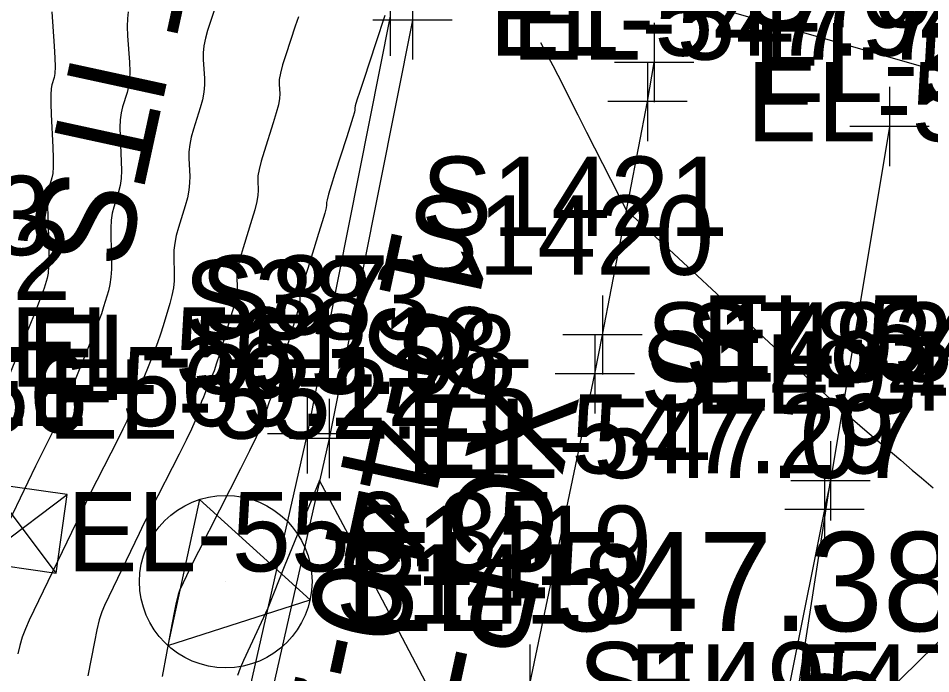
# Model space of a CAD drawing. Extents: x 1724534 to 1727318, y 657156 to 660047.
# Drawn here: x 1725621.22 to 1725667.25, y 659772.36 to 659805.44 of the extents above; entities that cross this region are included whole.
import ezdxf

# ---------------------------------------------------------------- set-up
doc = ezdxf.new("R2010")
doc.units = 0
for name, color, linetype in [('SURVEY - CENTERLINE - Preliminary Text', 7, 'Continuous'), ('SURVEY - CONTOURS - Index with Text', 7, 'Continuous'), ('SURVEY - CONTOURS - Intermediate with optional Text', 7, 'Continuous'), ('SURVEY - CONTROL - Points - Elevations', 7, 'Continuous'), ('SURVEY - CONTROL with Text', 7, 'Continuous'), ('SURVEY - DRAINAGE - Area Shapes', 7, 'Continuous'), ('SURVEY - DTM - Breaklines', 7, 'Continuous'), ('SURVEY - DTM - Breaklines - Points - Elevations', 7, 'Continuous'), ('SURVEY - DTM - Breaklines - Points - Locators', 7, 'Continuous'), ('SURVEY - DTM - Breaklines - Points - Numbers', 7, 'Continuous'), ('SURVEY - NON-TRANSPORTATION - Features - Points - Elevations', 7, 'Continuous'), ('SURVEY - NON-TRANSPORTATION - Features - Points - Numbers', 7, 'Continuous'), ('SURVEY - TRAFFIC CONTROL - Pavement Marking - Points - Locators', 7, 'Continuous'), ('SURVEY - TRAFFIC CONTROL - Pavement Marking - Points - Numbers', 7, 'Continuous'), ('SURVEY - TRAFFIC CONTROL - Pavement Marking with Text', 7, 'Continuous'), ('SURVEY - TRANSPORTATION - Features', 7, 'Continuous'), ('SURVEY - TRANSPORTATION - Features - Points - Elevations', 7, 'Continuous'), ('SURVEY - TRANSPORTATION - Features - Points - Locators', 7, 'Continuous'), ('SURVEY - TRANSPORTATION - Features - Points - Numbers', 7, 'Continuous'), ('SURVEY - TRANSPORTATION - Roads', 7, 'Continuous'), ('SURVEY - TRANSPORTATION - Roads - Points - Elevations', 7, 'Continuous'), ('SURVEY - TRANSPORTATION - Roads - Points - Locators', 7, 'Continuous'), ('SURVEY - TRANSPORTATION - Roads - Points - Numbers', 7, 'Continuous'), ('SURVEY - UTILITIES - Poles and Miscellaneous - Points - Elevations', 7, 'Continuous'), ('SURVEY - UTILITIES - Poles and Miscellaneous - Points - Numbers', 7, 'Continuous'), ('SURVEY - UTILITIES - Poles and Miscellaneous with Text', 7, 'Continuous')]:
    doc.layers.add(name, color=color, linetype=linetype)

msp = doc.modelspace()

# ---------------------------------------------------------------- linework, layer by layer
at = {"layer": 'SURVEY - CENTERLINE - Preliminary Text'}
msp.add_line((1725658.702, 659765.224), (1725703.392, 659809.008), dxfattribs=at)
at = {"layer": 'SURVEY - CONTOURS - Index with Text'}
msp.add_lwpolyline([(1725631.125, 659805.876), (1725630.773, 659804.816), (1725630.66, 659804.426), (1725630.586, 659804.049), (1725630.551, 659803.686), (1725630.555, 659803.336), (1725630.616, 659802.423), (1725630.62, 659802.072), (1725630.586, 659801.706), (1725630.513, 659801.323), (1725630.403, 659800.925), (1725630.057, 659799.841), (1725629.945, 659799.444), (1725629.87, 659799.065), (1725629.831, 659798.705), (1725629.828, 659798.363), (1725629.87, 659797.475), (1725629.867, 659797.132), (1725629.829, 659796.768), (1725629.755, 659796.385), (1725629.645, 659795.981), (1725629.305, 659794.878), (1725629.194, 659794.475), (1725629.118, 659794.095), (1725629.076, 659793.736), (1725629.068, 659793.4), (1725629.093, 659792.533), (1725629.086, 659792.197), (1725629.044, 659791.836), (1725628.969, 659791.451), (1725628.86, 659791.043), (1725628.525, 659789.923), (1725628.392, 659789.499), (1725628.244, 659789.067), (1725628.081, 659788.628), (1725627.904, 659788.182), (1725627.413, 659786.981), (1725627.247, 659786.573), (1725627.12, 659786.25), (1725627.029, 659786.012), (1725626.977, 659785.859), (1725626.887, 659785.563), (1725626.821, 659785.395), (1725626.691, 659785.11), (1725626.496, 659784.708), (1725626.236, 659784.191), (1725625.186, 659782.119), (1725624.953, 659781.655), (1725624.76, 659781.266), (1725624.607, 659780.95), (1725621.78, 659775.07), (1725621.584, 659774.632), (1725621.423, 659774.203), (1725621.295, 659773.785), (1725621.201, 659773.376)], dxfattribs=at)
at = {"layer": 'SURVEY - CONTOURS - Intermediate with optional Text'}
for points in [[(1725622.917, 659805.769), (1725623.034, 659804.03), (1725623.066, 659803.442), (1725623.077, 659802.983), (1725623.066, 659802.653), (1725623.034, 659802.451), (1725622.917, 659802.085), (1725622.882, 659801.887), (1725622.865, 659801.571), (1725622.866, 659801.135), (1725622.886, 659800.58), (1725622.962, 659798.941), (1725622.981, 659798.382), (1725622.98, 659797.935), (1725622.958, 659797.601), (1725622.917, 659797.379), (1725622.78, 659796.936), (1725622.738, 659796.718), (1725622.712, 659796.395), (1725622.703, 659795.968), (1725622.712, 659795.436), (1725622.757, 659793.88), (1725622.765, 659793.346), (1725622.754, 659792.909), (1725622.724, 659792.571), (1725622.677, 659792.332), (1725622.524, 659791.823), (1725622.434, 659791.558), (1725622.277, 659791.143), (1725622.054, 659790.579), (1725621.765, 659789.866), (1725620.416, 659786.566)], [(1725626.767, 659805.767), (1725626.727, 659805.424), (1725626.717, 659805.019), (1725626.736, 659804.553), (1725626.825, 659803.226), (1725626.843, 659802.757), (1725626.832, 659802.345), (1725626.79, 659801.988), (1725626.718, 659801.688), (1725626.487, 659800.963), (1725626.413, 659800.666), (1725626.367, 659800.318), (1725626.349, 659799.92), (1725626.357, 659799.471), (1725626.416, 659798.208), (1725626.424, 659797.757), (1725626.404, 659797.352), (1725626.357, 659796.993), (1725626.281, 659796.68), (1725626.043, 659795.907), (1725625.966, 659795.596), (1725625.915, 659795.245), (1725625.89, 659794.852), (1725625.89, 659794.418), (1725625.925, 659793.207), (1725625.925, 659792.771), (1725625.899, 659792.373), (1725625.847, 659792.011), (1725625.768, 659791.687), (1725625.524, 659790.873), (1725625.413, 659790.528), (1725625.26, 659790.105), (1725625.068, 659789.604), (1725624.835, 659789.024), (1725623.934, 659786.822), (1725623.768, 659786.408), (1725623.659, 659786.132), (1725623.609, 659785.993), (1725623.552, 659785.805), (1725623.51, 659785.697), (1725623.427, 659785.516), (1725623.303, 659785.26), (1725623.137, 659784.931), (1725622.456, 659783.586), (1725622.271, 659783.213), (1725622.086, 659782.836), (1725620.537, 659779.617)], [(1725635.35, 659805.517), (1725635.192, 659805.037), (1725634.71, 659803.585), (1725634.553, 659803.085), (1725634.445, 659802.674), (1725634.385, 659802.352), (1725634.374, 659802.12), (1725634.407, 659801.619), (1725634.397, 659801.387), (1725634.34, 659801.067), (1725634.237, 659800.659), (1725634.087, 659800.162), (1725633.627, 659798.72), (1725633.477, 659798.223), (1725633.372, 659797.813), (1725633.313, 659797.49), (1725633.299, 659797.254), (1725633.323, 659796.742), (1725633.31, 659796.507), (1725633.254, 659796.185), (1725633.153, 659795.777), (1725633.009, 659795.282), (1725632.567, 659793.849), (1725632.422, 659793.354), (1725632.321, 659792.944), (1725632.262, 659792.62), (1725632.246, 659792.382), (1725632.261, 659791.86), (1725632.246, 659791.622), (1725632.19, 659791.299), (1725632.092, 659790.891), (1725631.952, 659790.399), (1725631.525, 659788.972), (1725631.37, 659788.469), (1725631.227, 659788.029), (1725631.095, 659787.653), (1725630.974, 659787.34), (1725630.667, 659786.59), (1725630.561, 659786.325), (1725630.472, 659786.093), (1725630.4, 659785.893), (1725630.345, 659785.725), (1725630.223, 659785.322), (1725630.133, 659785.092), (1725629.955, 659784.703), (1725629.689, 659784.156), (1725629.335, 659783.451), (1725627.915, 659780.652), (1725627.435, 659779.695), (1725627.313, 659779.447), (1725625.566, 659775.813), (1725625.436, 659775.493), (1725625.308, 659775.081), (1725625.182, 659774.576), (1725625.059, 659773.979), (1725624.735, 659772.263)], [(1725639.719, 659805.584), (1725639.26, 659804.197), (1725638.648, 659802.353), (1725638.447, 659801.744), (1725638.304, 659801.299), (1725638.219, 659801.019), (1725638.193, 659800.904), (1725638.199, 659800.816), (1725638.174, 659800.702), (1725638.094, 659800.429), (1725637.96, 659799.994), (1725637.772, 659799.399), (1725637.197, 659797.598), (1725637.008, 659797.001), (1725636.875, 659796.56), (1725636.795, 659796.275), (1725636.77, 659796.146), (1725636.777, 659796.009), (1725636.753, 659795.881), (1725636.678, 659795.601), (1725636.552, 659795.169), (1725636.373, 659794.584), (1725635.829, 659792.82), (1725635.65, 659792.233), (1725635.524, 659791.794), (1725635.448, 659791.505), (1725635.424, 659791.364), (1725635.43, 659791.187), (1725635.407, 659791.047), (1725635.335, 659790.762), (1725635.214, 659790.331), (1725635.044, 659789.754), (1725634.525, 659788.022), (1725634.349, 659787.439), (1725634.21, 659786.991), (1725634.108, 659786.677), (1725634.044, 659786.498), (1725633.921, 659786.199), (1725633.874, 659786.077), (1725633.823, 659785.935), (1725633.77, 659785.773), (1725633.713, 659785.592), (1725633.559, 659785.081), (1725633.445, 659784.789), (1725633.219, 659784.297), (1725632.882, 659783.604), (1725632.434, 659782.711), (1725630.318, 659778.539), (1725630.018, 659777.944), (1725629.901, 659777.7), (1725629.352, 659776.557), (1725629.287, 659776.355), (1725629.193, 659775.959), (1725629.07, 659775.368), (1725628.917, 659774.582), (1725628.472, 659772.227)], [(1725647.568, 659804.213), (1725648.186, 659803.049), (1725648.434, 659802.568), (1725649.45, 659800.56), (1725649.888, 659799.698), (1725651.9, 659795.746), (1725652.576, 659795.137), (1725652.889, 659794.85), (1725654.521, 659793.335), (1725659.804, 659788.418), (1725661.184, 659787.14), (1725662.351, 659786.072), (1725663.305, 659785.217), (1725664.047, 659784.572), (1725665.739, 659783.134), (1725666.317, 659782.644), (1725666.78, 659782.249), (1725667.13, 659781.952), (1725667.366, 659781.751)], [(1725641.777, 659771.925), (1725639.09, 659777.038), (1725638.738, 659777.714), (1725638.258, 659778.643), (1725637.872, 659779.376), (1725636.421, 659782.108), (1725635.732, 659780.434), (1725635.143, 659778.987), (1725634.674, 659777.837), (1725633.802, 659775.67), (1725632.586, 659773.04), (1725632.417, 659772.649), (1725632.278, 659772.272)]]:
    msp.add_lwpolyline(points, dxfattribs=at)
at = {"layer": 'SURVEY - CONTROL with Text'}
for p, q in [((1725630.364, 659781.16), (1725628.763, 659773.797)), ((1725635.94, 659776.092), (1725630.364, 659781.16)), ((1725631.689, 659777.016), (1725631.689, 659777.016)), ((1725628.763, 659773.797), (1725635.94, 659776.092))]:
    msp.add_line(p, q, dxfattribs=at)
msp.add_circle((1725631.689, 659777.016), 4.35, dxfattribs=at)
at = {"layer": 'SURVEY - DRAINAGE - Area Shapes'}
msp.add_lwpolyline([(1725496.032, 659791.425), (1725595.449, 659823.409), (1725690.966, 659796.106), (1725676.22, 659724.326), (1725483.401, 659755.229)], close=True, dxfattribs=at)
at = {"layer": 'SURVEY - DTM - Breaklines'}
msp.add_lwpolyline([(1725639.982, 659805.546), (1725635.79, 659784.47), (1725629.921, 659758.494), (1725625.443, 659739.387), (1725624.054, 659734.362), (1725618.103, 659709.974), (1725612.874, 659685.67), (1725607.844, 659661.097), (1725602.477, 659636.589), (1725597.046, 659612.281)], dxfattribs=at)
at = {"layer": 'SURVEY - DTM - Breaklines - Points - Locators'}
for p, q in [((1725639.982, 659807.546), (1725639.982, 659803.546)), ((1725635.79, 659786.47), (1725635.79, 659782.47)), ((1725637.79, 659784.47), (1725633.79, 659784.47))]:
    msp.add_line(p, q, dxfattribs=at)
at = {"layer": 'SURVEY - TRAFFIC CONTROL - Pavement Marking - Points - Locators'}
for p, q in [((1725665.173, 659801.983), (1725665.173, 659797.983)), ((1725667.173, 659799.983), (1725663.173, 659799.983)), ((1725662.184, 659784.1), (1725662.184, 659780.1)), ((1725664.184, 659782.1), (1725660.184, 659782.1))]:
    msp.add_line(p, q, dxfattribs=at)
at = {"layer": 'SURVEY - TRAFFIC CONTROL - Pavement Marking with Text'}
msp.add_line((1725665.173, 659799.983), (1725662.184, 659782.1), dxfattribs=at)
at = {"layer": 'SURVEY - TRANSPORTATION - Features'}
msp.add_lwpolyline([(1725641.101, 659805.349), (1725636.902, 659784.236), (1725631.028, 659758.231), (1725626.544, 659739.104), (1725625.155, 659734.079), (1725619.206, 659709.701), (1725613.974, 659685.384), (1725608.945, 659660.816), (1725603.581, 659636.317), (1725598.147, 659611.998)], dxfattribs=at)
at = {"layer": 'SURVEY - TRANSPORTATION - Features - Points - Locators'}
for p, q in [((1725641.101, 659807.349), (1725641.101, 659803.349)), ((1725643.101, 659805.349), (1725639.101, 659805.349)), ((1725636.902, 659786.236), (1725636.902, 659782.236)), ((1725638.902, 659784.236), (1725634.902, 659784.236))]:
    msp.add_line(p, q, dxfattribs=at)
at = {"layer": 'SURVEY - TRANSPORTATION - Roads'}
for points in [[(1725603.37, 659597.283), (1725609.346, 659620.521), (1725610.838, 659626.331), (1725616.118, 659647.682), (1725616.609, 659649.621), (1725622.545, 659672.869), (1725623.043, 659674.805), (1725627.074, 659690.284), (1725627.572, 659692.221), (1725631.909, 659709.685), (1725632.405, 659711.621), (1725638.875, 659736.793), (1725639.344, 659738.736), (1725642.879, 659754.334), (1725646.579, 659769.894), (1725647.02, 659771.844), (1725650.31, 659787.495), (1725650.689, 659789.457), (1725652.957, 659801.236), (1725653.303, 659803.205)], [(1725646.769, 659685.355), (1725650.47, 659709.06), (1725650.781, 659711.035), (1725658.503, 659758.392), (1725658.822, 659760.366), (1725662.184, 659782.1), (1725661.882, 659780.645), (1725658.752, 659764.961), (1725658.346, 659763.003), (1725656.668, 659755.185), (1725656.257, 659753.229), (1725651.004, 659727.775), (1725650.578, 659725.822), (1725647.499, 659712.17), (1725647.046, 659710.223), (1725637.399, 659669.36)]]:
    msp.add_lwpolyline(points, dxfattribs=at)
at = {"layer": 'SURVEY - TRANSPORTATION - Roads - Points - Locators'}
for p, q in [((1725653.303, 659805.205), (1725653.303, 659801.205)), ((1725655.303, 659803.205), (1725651.303, 659803.205)), ((1725652.957, 659803.236), (1725652.957, 659799.236)), ((1725654.957, 659801.236), (1725650.957, 659801.236)), ((1725650.689, 659791.457), (1725650.689, 659787.457)), ((1725652.689, 659789.457), (1725648.689, 659789.457)), ((1725650.31, 659789.495), (1725650.31, 659785.495)), ((1725652.31, 659787.495), (1725648.31, 659787.495)), ((1725662.184, 659784.1), (1725662.184, 659780.1)), ((1725661.882, 659782.645), (1725661.882, 659778.645)), ((1725664.184, 659782.1), (1725660.184, 659782.1)), ((1725663.882, 659780.645), (1725659.882, 659780.645)), ((1725647.02, 659773.844), (1725647.02, 659769.844))]:
    msp.add_line(p, q, dxfattribs=at)
at = {"layer": 'SURVEY - UTILITIES - Poles and Miscellaneous with Text'}
for p, q in [((1725623.135, 659777.448), (1725619.731, 659781.966)), ((1725619.174, 659778.005), (1725623.692, 659781.409)), ((1725621.433, 659779.707), (1725621.433, 659779.707))]:
    msp.add_line(p, q, dxfattribs=at)
msp.add_lwpolyline([(1725619.174, 659778.005), (1725623.135, 659777.448), (1725623.692, 659781.409), (1725619.731, 659781.966), (1725619.174, 659778.005)], dxfattribs=at)

# ---------------------------------------------------------------- texts
at = {"layer": 'SURVEY - CONTROL - Points - Elevations'}
msp.add_text('EL-547.38', height=5, dxfattribs=at).set_placement((1725637.689, 659774.516))
at = {"layer": 'SURVEY - CONTROL with Text'}
for s, p in [('19-440-27', (1725640.165, 659795.061)), ('XCP-S27', (1725644.681, 659787.558))]:
    msp.add_text(s, height=5, rotation=257.7355, dxfattribs=at).set_placement(p)
at = {"layer": 'SURVEY - DTM - Breaklines - Points - Elevations'}
for s, p in [('EL-547.94', (1725644.982, 659803.546)), ('EL-561.13', (1725620.798, 659786.854)), ('EL-569.12', (1725618.112, 659784.858)), ('EL-547.29', (1725640.79, 659782.47))]:
    msp.add_text(s, height=4, dxfattribs=at).set_placement(p)
at = {"layer": 'SURVEY - DTM - Breaklines - Points - Numbers'}
msp.add_text('S87', height=4, dxfattribs=at).set_placement((1725630.406, 659789.47))
at = {"layer": 'SURVEY - NON-TRANSPORTATION - Features - Points - Elevations'}
for s, p in [('EL-553.98', (1725621.679, 659786.487)), ('EL-552.75', (1725622.711, 659784.227))]:
    msp.add_text(s, height=4, dxfattribs=at).set_placement(p)
at = {"layer": 'SURVEY - NON-TRANSPORTATION - Features - Points - Numbers'}
for s, p in [('S1653', (1725607.391, 659793.487)), ('S1652', (1725608.423, 659791.227))]:
    msp.add_text(s, height=4, dxfattribs=at).set_placement(p)
at = {"layer": 'SURVEY - TRAFFIC CONTROL - Pavement Marking - Points - Numbers'}
for s, p in [('S782', (1725657.837, 659804.983)), ('S783', (1725654.848, 659787.1))]:
    msp.add_text(s, height=4, dxfattribs=at).set_placement(p)
at = {"layer": 'SURVEY - TRANSPORTATION - Features - Points - Elevations'}
for s, p in [('EL-547.74', (1725646.101, 659803.349)), ('EL-547.07', (1725641.902, 659782.236))]:
    msp.add_text(s, height=4, dxfattribs=at).set_placement(p)
at = {"layer": 'SURVEY - TRANSPORTATION - Features - Points - Numbers'}
msp.add_text('S383', height=4, dxfattribs=at).set_placement((1725629.566, 659789.236))
at = {"layer": 'SURVEY - TRANSPORTATION - Roads - Points - Elevations'}
for s, p in [('EL-548.24', (1725658.303, 659801.205)), ('EL-548.17', (1725657.957, 659799.236)), ('EL-547.80', (1725655.689, 659787.457)), ('EL-547.74', (1725655.31, 659785.495)), ('EL-547.23', (1725652.02, 659769.844))]:
    msp.add_text(s, height=4, dxfattribs=at).set_placement(p)
at = {"layer": 'SURVEY - TRANSPORTATION - Roads - Points - Numbers'}
for s, p in [('S1421', (1725641.559, 659794.457)), ('S1420', (1725640.849, 659792.495)), ('S1493', (1725652.896, 659787.1)), ('S1494', (1725652.594, 659785.645)), ('S1419', (1725637.717, 659776.844)), ('S1418', (1725637.244, 659774.894)), ('S1495', (1725649.464, 659769.961))]:
    msp.add_text(s, height=4, dxfattribs=at).set_placement(p)
at = {"layer": 'SURVEY - UTILITIES - Poles and Miscellaneous - Points - Elevations'}
msp.add_text('EL-550.35', height=4, dxfattribs=at).set_placement((1725623.671, 659777.53))
at = {"layer": 'SURVEY - UTILITIES - Poles and Miscellaneous - Points - Numbers'}
msp.add_text('S2156', height=4, dxfattribs=at).set_placement((1725609.273, 659784.53))
at = {"layer": 'SURVEY - UTILITIES - Poles and Miscellaneous with Text'}
msp.add_text('TDOT ITS', height=5, rotation=257.7355, dxfattribs=at).set_placement((1725628.208, 659823.374))

doc.saveas('drawing.dxf')
